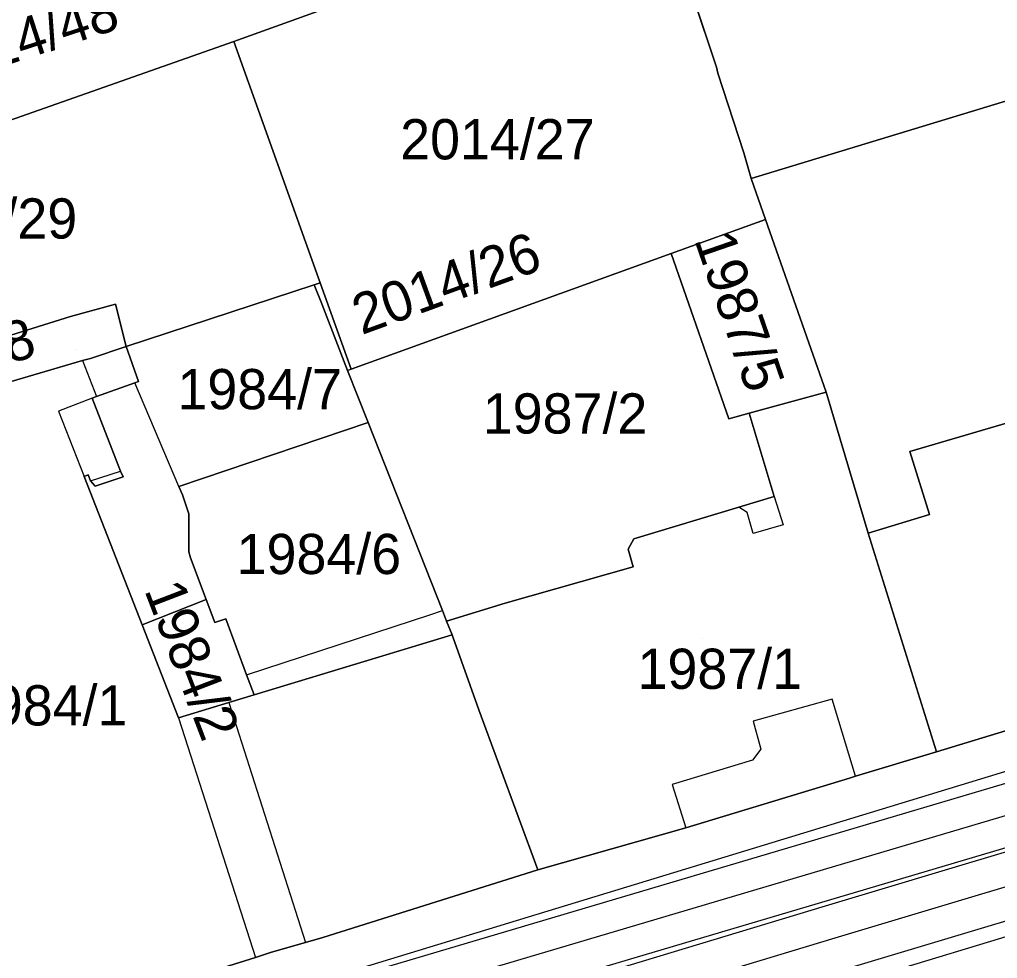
# Model space of a CAD drawing. Extents: x -263423 to -261326, y -1240067 to -1237864.
# Drawn here: x -262220.96 to -262172.34, y -1239796.02 to -1239749.32 of the extents above; entities that cross this region are included whole.
import ezdxf

# ---------------------------------------------------------------- set-up
doc = ezdxf.new("R2010")
doc.units = 0
for name, color, linetype in [('body_kn', 7, 'Continuous'), ('kladpar_druhypozemkov', 7, 'Continuous'), ('kladpar_hranice', 7, 'Continuous'), ('kladpar_parcelnecisla', 7, 'Continuous'), ('kladpar_plochy', 7, 'Continuous'), ('kladpar_sipky', 7, 'Continuous'), ('tarchy_linie', 7, 'Continuous'), ('zappar_hrandruhpozemk', 7, 'Continuous')]:
    doc.layers.add(name, color=color, linetype=linetype)

msp = doc.modelspace()

# ---------------------------------------------------------------- linework, layer by layer
at = {"layer": 'body_kn'}
for p, q in [((-262210.31, -1239750.41), (-262210.31, -1239750.41)), ((-262186.31, -1239751.68), (-262186.31, -1239751.68)), ((-262186.25, -1239751.99), (-262186.25, -1239751.99)), ((-262184.95, -1239755.94), (-262184.95, -1239755.94)), ((-262184.58, -1239757.22), (-262184.58, -1239757.22)), ((-262184.58, -1239757.22), (-262184.58, -1239757.22)), ((-262183.87, -1239759.26), (-262183.87, -1239759.26)), ((-262188.57, -1239760.96), (-262188.57, -1239760.96)), ((-262188.57, -1239760.96), (-262188.57, -1239760.96)), ((-262206.01, -1239762.41), (-262206.01, -1239762.41)), ((-262206.31, -1239762.51), (-262206.31, -1239762.51)), ((-262206.31, -1239762.51), (-262206.31, -1239762.51)), ((-262216.2, -1239763.47), (-262216.2, -1239763.47)), ((-262205.94, -1239763.46), (-262205.94, -1239763.46)), ((-262218.43, -1239764.08), (-262218.43, -1239764.08)), ((-262215.66, -1239765.58), (-262215.66, -1239765.58)), ((-262215.66, -1239765.58), (-262215.66, -1239765.58)), ((-262205.07, -1239765.69), (-262205.07, -1239765.69)), ((-262217.83, -1239766.28), (-262217.83, -1239766.28)), ((-262217.83, -1239766.28), (-262217.83, -1239766.28)), ((-262217.44, -1239766.17), (-262217.44, -1239766.17)), ((-262204.65, -1239766.77), (-262204.65, -1239766.77)), ((-262204.48, -1239766.71), (-262204.48, -1239766.71)), ((-262215.23, -1239767.38), (-262215.23, -1239767.38)), ((-262215.05, -1239767.32), (-262215.05, -1239767.32)), ((-262217.36, -1239768.15), (-262217.36, -1239768.15)), ((-262217.36, -1239768.15), (-262217.36, -1239768.15)), ((-262217.14, -1239768.07), (-262217.14, -1239768.07)), ((-262180.86, -1239767.85), (-262180.86, -1239767.85)), ((-262219.03, -1239768.79), (-262219.03, -1239768.79)), ((-262185.7, -1239769.18), (-262185.7, -1239769.18)), ((-262184.68, -1239768.9), (-262184.68, -1239768.9)), ((-262184.68, -1239768.9), (-262184.68, -1239768.9)), ((-262203.63, -1239769.36), (-262203.63, -1239769.36)), ((-262176.7, -1239770.81), (-262176.7, -1239770.81)), ((-262217.76, -1239772.04), (-262217.76, -1239772.04)), ((-262217.76, -1239772.04), (-262217.76, -1239772.04)), ((-262217.56, -1239771.97), (-262217.56, -1239771.97)), ((-262215.95, -1239771.78), (-262215.95, -1239771.78)), ((-262215.82, -1239772.06), (-262215.82, -1239772.06)), ((-262217.44, -1239772.27), (-262217.44, -1239772.27)), ((-262217.44, -1239772.27), (-262217.44, -1239772.27)), ((-262217.2, -1239772.52), (-262217.2, -1239772.52)), ((-262213.04, -1239772.55), (-262213.04, -1239772.55)), ((-262213.04, -1239772.55), (-262213.04, -1239772.55)), ((-262212.87, -1239772.96), (-262212.87, -1239772.96)), ((-262183.44, -1239773.04), (-262183.44, -1239773.04)), ((-262183.44, -1239773.04), (-262183.44, -1239773.04)), ((-262185.2, -1239773.57), (-262185.2, -1239773.57)), ((-262212.55, -1239773.91), (-262212.55, -1239773.91)), ((-262184.78, -1239773.84), (-262184.78, -1239773.84)), ((-262175.72, -1239773.93), (-262175.72, -1239773.93)), ((-262183, -1239774.45), (-262183, -1239774.45)), ((-262184.48, -1239774.88), (-262184.48, -1239774.88)), ((-262178.77, -1239774.86), (-262178.77, -1239774.86)), ((-262212.55, -1239775.43), (-262212.55, -1239775.43)), ((-262190.42, -1239775.15), (-262190.42, -1239775.15)), ((-262212.55, -1239775.8), (-262212.55, -1239775.8)), ((-262190.71, -1239775.66), (-262190.71, -1239775.66)), ((-262212.47, -1239776.09), (-262212.47, -1239776.09)), ((-262190.45, -1239776.54), (-262190.45, -1239776.54)), ((-262211.68, -1239778.17), (-262211.68, -1239778.17)), ((-262211.68, -1239778.17), (-262211.68, -1239778.17)), ((-262196.81, -1239778.34), (-262196.81, -1239778.34)), ((-262200.52, -1239778.91), (-262200.52, -1239778.91)), ((-262199.94, -1239778.72), (-262199.94, -1239778.72)), ((-262214.87, -1239779.42), (-262214.87, -1239779.42)), ((-262214.87, -1239779.42), (-262214.87, -1239779.42)), ((-262211.25, -1239779.31), (-262211.25, -1239779.31)), ((-262210.71, -1239779.13), (-262210.71, -1239779.13)), ((-262199.73, -1239779.25), (-262199.73, -1239779.25)), ((-262199.46, -1239779.92), (-262199.46, -1239779.92)), ((-262199.42, -1239780.03), (-262199.42, -1239780.03)), ((-262209.68, -1239781.91), (-262209.68, -1239781.91)), ((-262209.68, -1239781.91), (-262209.68, -1239781.91)), ((-262210.56, -1239783.29), (-262210.56, -1239783.29)), ((-262210.56, -1239783.29), (-262210.56, -1239783.29)), ((-262209.3, -1239782.91), (-262209.3, -1239782.91)), ((-262180.55, -1239783.13), (-262180.55, -1239783.13)), ((-262198.12, -1239783.66), (-262198.12, -1239783.66)), ((-262198.12, -1239783.66), (-262198.12, -1239783.66)), ((-262213.06, -1239784.05), (-262213.06, -1239784.05)), ((-262213.06, -1239784.05), (-262213.06, -1239784.05)), ((-262184.48, -1239784.22), (-262184.48, -1239784.22)), ((-262212.9, -1239784.56), (-262212.9, -1239784.56)), ((-262184.1, -1239785.61), (-262184.1, -1239785.61)), ((-262175.37, -1239785.75), (-262175.37, -1239785.75)), ((-262184.52, -1239786.16), (-262184.52, -1239786.16)), ((-262179.69, -1239787.05), (-262179.69, -1239787.05)), ((-262179.39, -1239786.96), (-262179.39, -1239786.96)), ((-262179.39, -1239786.96), (-262179.39, -1239786.96)), ((-262188.51, -1239787.36), (-262188.51, -1239787.36)), ((-262187.83, -1239789.52), (-262187.83, -1239789.52)), ((-262195.2, -1239791.62), (-262195.2, -1239791.62)), ((-262180.89, -1239793.41), (-262180.89, -1239793.41)), ((-262205.89, -1239794.97), (-262205.89, -1239794.97)), ((-262180.41, -1239794.99), (-262180.41, -1239794.99)), ((-262206.74, -1239795.22), (-262206.74, -1239795.22)), ((-262209.24, -1239795.97), (-262209.24, -1239795.97)), ((-262208.43, -1239795.71), (-262208.43, -1239795.71))]:
    msp.add_line(p, q, dxfattribs=at)
at = {"layer": 'kladpar_druhypozemkov'}
for p, q in [((-262196.97, -1239754.32), (-262196.97, -1239754.32)), ((-262205.66, -1239763.79), (-262205.66, -1239763.79)), ((-262183.7, -1239765.08), (-262183.7, -1239765.08)), ((-262218.17, -1239765.72), (-262218.17, -1239765.72)), ((-262209.12, -1239767.02), (-262209.12, -1239767.02)), ((-262193.52, -1239767.91), (-262193.52, -1239767.91)), ((-262205.97, -1239775.03), (-262205.97, -1239775.03)), ((-262187.02, -1239780.11), (-262187.02, -1239780.11)), ((-262211.51, -1239781.24), (-262211.51, -1239781.24)), ((-262219.89, -1239782.43), (-262219.89, -1239782.43))]:
    msp.add_line(p, q, dxfattribs=at)
at = {"layer": 'kladpar_hranice'}
for points in [[(-262176.63, -1239656.41), (-262164.53, -1239672.32), (-262163.02, -1239674.24), (-262153.49, -1239686.7), (-262152.17, -1239688.3), (-262136.3, -1239709.07), (-262129.09, -1239718.34), (-262126.14, -1239722.11), (-262136.29, -1239730.8), (-262136.6, -1239731.06), (-262139.48, -1239733.5), (-262142.04, -1239735.71), (-262142.39, -1239736.01), (-262144.92, -1239738.19), (-262145.11, -1239738.35), (-262147.53, -1239740.36), (-262149.83, -1239742.31), (-262152.39, -1239744.45), (-262157.94, -1239749.11), (-262184.58, -1239757.22)], [(-262184.58, -1239757.22), (-262184.95, -1239755.94), (-262186.25, -1239751.99), (-262186.31, -1239751.68), (-262189.26, -1239742.82), (-262192.47, -1239736.42), (-262196.11, -1239726.93), (-262205.64, -1239730.29), (-262224.21, -1239736.83), (-262226.8, -1239737.76), (-262236.51, -1239741.15), (-262243.19, -1239743.48), (-262245.8, -1239737.67), (-262244.79, -1239730.12), (-262249.95, -1239718.84), (-262254.06, -1239709.72), (-262252.15, -1239708.91), (-262253.71, -1239705.53)], [(-262196.11, -1239726.93), (-262192.47, -1239736.42), (-262189.26, -1239742.82), (-262210.31, -1239750.41), (-262233.25, -1239758.48), (-262236.13, -1239759.49), (-262238.41, -1239754.31), (-262214.98, -1239746.15), (-262213.51, -1239745.91), (-262212.52, -1239746.23), (-262211.64, -1239747.06), (-262211.18, -1239748.01), (-262206.6, -1239746.35), (-262206.82, -1239745.41), (-262206.51, -1239743.98), (-262205.53, -1239742.84), (-262204.93, -1239742.17), (-262201.66, -1239741.44), (-262203.99, -1239734.91), (-262205.64, -1239730.29), (-262196.11, -1239726.93)], [(-262151.65, -1239747.19), (-262148.53, -1239746.26), (-262133.21, -1239741.18), (-262124.09, -1239757.95), (-262126.95, -1239758.82), (-262127.94, -1239755.7), (-262140.21, -1239759.67), (-262139.29, -1239762.72), (-262141.51, -1239763.47), (-262144.56, -1239764.33), (-262145.36, -1239761.53), (-262158.97, -1239765.87), (-262158.17, -1239768.86), (-262160.78, -1239769.67), (-262163.45, -1239770.41), (-262164.5, -1239767.22), (-262176.7, -1239770.81), (-262175.72, -1239773.93), (-262178.77, -1239774.86), (-262180.86, -1239767.85), (-262183.87, -1239759.26), (-262184.58, -1239757.22), (-262157.94, -1239749.11), (-262151.65, -1239747.19)], [(-262189.26, -1239742.82), (-262186.31, -1239751.68), (-262186.25, -1239751.99), (-262184.95, -1239755.94), (-262184.58, -1239757.22), (-262183.87, -1239759.26), (-262188.57, -1239760.96), (-262204.48, -1239766.71), (-262206.01, -1239762.41), (-262210.31, -1239750.41), (-262189.26, -1239742.82)], [(-262236.13, -1239759.49), (-262233.25, -1239758.48), (-262210.31, -1239750.41), (-262206.01, -1239762.41), (-262206.31, -1239762.51), (-262215.66, -1239765.58)], [(-262188.57, -1239760.96), (-262183.87, -1239759.26), (-262180.86, -1239767.85), (-262184.68, -1239768.9), (-262185.7, -1239769.18), (-262188.57, -1239760.96)], [(-262184.68, -1239768.9), (-262183.44, -1239773.04), (-262185.2, -1239773.57), (-262190.42, -1239775.15), (-262190.71, -1239775.66), (-262190.45, -1239776.54), (-262196.81, -1239778.34), (-262199.73, -1239779.25), (-262199.94, -1239778.72), (-262203.63, -1239769.36), (-262204.65, -1239766.77), (-262204.48, -1239766.71), (-262188.57, -1239760.96), (-262185.7, -1239769.18), (-262184.68, -1239768.9)], [(-262206.31, -1239762.51), (-262206.01, -1239762.41), (-262204.48, -1239766.71), (-262204.65, -1239766.77), (-262205.07, -1239765.69), (-262205.94, -1239763.46), (-262206.31, -1239762.51)], [(-262217.76, -1239772.04), (-262217.56, -1239771.97), (-262217.44, -1239772.27), (-262217.2, -1239772.52), (-262215.82, -1239772.06), (-262215.95, -1239771.78), (-262217.36, -1239768.15), (-262217.14, -1239768.07), (-262215.23, -1239767.38), (-262215.05, -1239767.32), (-262215.66, -1239765.58), (-262206.31, -1239762.51), (-262205.94, -1239763.46), (-262205.07, -1239765.69), (-262204.65, -1239766.77), (-262203.63, -1239769.36), (-262213.04, -1239772.55), (-262212.87, -1239772.96), (-262212.55, -1239773.91), (-262212.55, -1239775.43), (-262212.55, -1239775.8), (-262212.47, -1239776.09), (-262211.68, -1239778.17), (-262214.87, -1239779.42), (-262217.76, -1239772.04)], [(-262215.66, -1239765.58), (-262216.2, -1239763.47), (-262218.43, -1239764.08), (-262232.17, -1239768.39)], [(-262232.17, -1239768.39), (-262218.43, -1239764.08), (-262216.2, -1239763.47), (-262215.66, -1239765.58)], [(-262215.66, -1239765.58), (-262217.44, -1239766.17), (-262217.83, -1239766.28), (-262231.36, -1239770.25), (-262232.17, -1239768.39)], [(-262221.37, -1239796.05), (-262225.21, -1239785.99), (-262231.36, -1239770.25), (-262217.83, -1239766.28), (-262217.44, -1239766.17), (-262215.66, -1239765.58), (-262215.05, -1239767.32), (-262215.23, -1239767.38), (-262217.14, -1239768.07), (-262217.36, -1239768.15), (-262215.95, -1239771.78), (-262215.82, -1239772.06), (-262217.2, -1239772.52), (-262217.44, -1239772.27), (-262217.56, -1239771.97), (-262217.76, -1239772.04), (-262214.87, -1239779.42), (-262213.06, -1239784.05), (-262210.56, -1239783.29), (-262209.3, -1239782.91), (-262199.46, -1239779.92), (-262199.42, -1239780.03), (-262198.12, -1239783.66)], [(-262164.5, -1239767.22), (-262163.45, -1239770.41), (-262160.78, -1239769.67), (-262157.51, -1239780.3), (-262175.37, -1239785.75), (-262178.77, -1239774.86), (-262175.72, -1239773.93), (-262176.7, -1239770.81), (-262164.5, -1239767.22)], [(-262183.44, -1239773.04), (-262184.68, -1239768.9), (-262180.86, -1239767.85), (-262178.77, -1239774.86), (-262175.37, -1239785.75), (-262179.39, -1239786.96), (-262179.69, -1239787.05), (-262187.83, -1239789.52), (-262195.2, -1239791.62), (-262198.12, -1239783.66), (-262199.42, -1239780.03), (-262199.46, -1239779.92), (-262199.73, -1239779.25), (-262196.81, -1239778.34), (-262190.45, -1239776.54), (-262190.71, -1239775.66), (-262190.42, -1239775.15), (-262185.2, -1239773.57), (-262183.44, -1239773.04)], [(-262211.68, -1239778.17), (-262212.47, -1239776.09), (-262212.55, -1239775.8), (-262212.55, -1239775.43), (-262212.55, -1239773.91), (-262212.87, -1239772.96), (-262213.04, -1239772.55), (-262203.63, -1239769.36), (-262199.94, -1239778.72), (-262199.73, -1239779.25), (-262199.46, -1239779.92), (-262209.3, -1239782.91), (-262209.68, -1239781.91), (-262210.71, -1239779.13), (-262211.25, -1239779.31), (-262211.68, -1239778.17)], [(-262214.87, -1239779.42), (-262211.68, -1239778.17), (-262211.25, -1239779.31), (-262210.71, -1239779.13), (-262209.68, -1239781.91), (-262209.3, -1239782.91), (-262210.56, -1239783.29), (-262213.06, -1239784.05), (-262214.87, -1239779.42)], [(-262220.56, -1239798.09), (-262218.6, -1239799.12), (-262214.6, -1239797.95), (-262214.53, -1239797.63), (-262209.24, -1239795.97), (-262208.43, -1239795.71), (-262206.74, -1239795.22), (-262205.89, -1239794.97), (-262195.2, -1239791.62), (-262187.83, -1239789.52), (-262179.69, -1239787.05), (-262179.39, -1239786.96), (-262175.37, -1239785.75), (-262157.51, -1239780.3)], [(-262198.12, -1239783.66), (-262195.2, -1239791.62), (-262205.89, -1239794.97), (-262206.74, -1239795.22), (-262208.43, -1239795.71), (-262209.24, -1239795.97), (-262214.53, -1239797.63)]]:
    msp.add_lwpolyline(points, dxfattribs=at)
at = {"layer": 'kladpar_plochy'}
for p, q in [((-262186.31, -1239751.68), (-262189.26, -1239742.82)), ((-262157.94, -1239749.11), (-262184.58, -1239757.22)), ((-262186.25, -1239751.99), (-262186.31, -1239751.68)), ((-262184.95, -1239755.94), (-262186.25, -1239751.99)), ((-262184.58, -1239757.22), (-262184.95, -1239755.94))]:
    msp.add_line(p, q, dxfattribs=at)
for points in [[(-262196.11, -1239726.93), (-262192.47, -1239736.42), (-262189.26, -1239742.82), (-262210.31, -1239750.41), (-262233.25, -1239758.48), (-262236.13, -1239759.49), (-262238.41, -1239754.31), (-262214.98, -1239746.15), (-262213.51, -1239745.91), (-262212.52, -1239746.23), (-262211.64, -1239747.06), (-262211.18, -1239748.01), (-262206.6, -1239746.35), (-262206.82, -1239745.41), (-262206.51, -1239743.98), (-262205.53, -1239742.84), (-262204.93, -1239742.17), (-262201.66, -1239741.44), (-262203.99, -1239734.91), (-262205.64, -1239730.29)], [(-262151.65, -1239747.19), (-262148.53, -1239746.26), (-262133.21, -1239741.18), (-262124.09, -1239757.95), (-262126.95, -1239758.82), (-262127.94, -1239755.7), (-262140.21, -1239759.67), (-262139.29, -1239762.72), (-262141.51, -1239763.47), (-262144.56, -1239764.33), (-262145.36, -1239761.53), (-262158.97, -1239765.87), (-262158.17, -1239768.86), (-262160.78, -1239769.67), (-262163.45, -1239770.41), (-262164.5, -1239767.22), (-262176.7, -1239770.81), (-262175.72, -1239773.93), (-262178.77, -1239774.86), (-262180.86, -1239767.85), (-262183.87, -1239759.26), (-262184.58, -1239757.22), (-262157.94, -1239749.11)], [(-262189.26, -1239742.82), (-262186.31, -1239751.68), (-262186.25, -1239751.99), (-262184.95, -1239755.94), (-262184.58, -1239757.22), (-262183.87, -1239759.26), (-262188.57, -1239760.96), (-262204.48, -1239766.71), (-262206.01, -1239762.41), (-262210.31, -1239750.41)], [(-262236.13, -1239759.49), (-262233.25, -1239758.48), (-262210.31, -1239750.41), (-262206.01, -1239762.41), (-262206.31, -1239762.51), (-262215.66, -1239765.58), (-262216.2, -1239763.47), (-262218.43, -1239764.08), (-262232.17, -1239768.39), (-262233.04, -1239766.42), (-262234.89, -1239762.27), (-262235.66, -1239760.56)], [(-262188.57, -1239760.96), (-262183.87, -1239759.26), (-262180.86, -1239767.85), (-262184.68, -1239768.9), (-262185.7, -1239769.18)], [(-262184.68, -1239768.9), (-262183.44, -1239773.04), (-262185.2, -1239773.57), (-262190.42, -1239775.15), (-262190.71, -1239775.66), (-262190.45, -1239776.54), (-262196.81, -1239778.34), (-262199.73, -1239779.25), (-262199.94, -1239778.72), (-262203.63, -1239769.36), (-262204.65, -1239766.77), (-262204.48, -1239766.71), (-262188.57, -1239760.96), (-262185.7, -1239769.18)], [(-262206.31, -1239762.51), (-262206.01, -1239762.41), (-262204.48, -1239766.71), (-262204.65, -1239766.77), (-262205.07, -1239765.69), (-262205.94, -1239763.46)], [(-262217.76, -1239772.04), (-262217.56, -1239771.97), (-262217.44, -1239772.27), (-262217.2, -1239772.52), (-262215.82, -1239772.06), (-262215.95, -1239771.78), (-262217.36, -1239768.15), (-262217.14, -1239768.07), (-262215.23, -1239767.38), (-262215.05, -1239767.32), (-262215.66, -1239765.58), (-262206.31, -1239762.51), (-262205.94, -1239763.46), (-262205.07, -1239765.69), (-262204.65, -1239766.77), (-262203.63, -1239769.36), (-262213.04, -1239772.55), (-262212.87, -1239772.96), (-262212.55, -1239773.91), (-262212.55, -1239775.43), (-262212.55, -1239775.8), (-262212.47, -1239776.09), (-262211.68, -1239778.17), (-262214.87, -1239779.42)], [(-262215.66, -1239765.58), (-262217.44, -1239766.17), (-262217.83, -1239766.28), (-262231.36, -1239770.25), (-262232.17, -1239768.39), (-262218.43, -1239764.08), (-262216.2, -1239763.47)], [(-262164.5, -1239767.22), (-262163.45, -1239770.41), (-262160.78, -1239769.67), (-262157.51, -1239780.3), (-262175.37, -1239785.75), (-262178.77, -1239774.86), (-262175.72, -1239773.93), (-262176.7, -1239770.81)], [(-262183.44, -1239773.04), (-262184.68, -1239768.9), (-262180.86, -1239767.85), (-262178.77, -1239774.86), (-262175.37, -1239785.75), (-262179.39, -1239786.96), (-262179.69, -1239787.05), (-262187.83, -1239789.52), (-262195.2, -1239791.62), (-262198.12, -1239783.66), (-262199.42, -1239780.03), (-262199.46, -1239779.92), (-262199.73, -1239779.25), (-262196.81, -1239778.34), (-262190.45, -1239776.54), (-262190.71, -1239775.66), (-262190.42, -1239775.15), (-262185.2, -1239773.57)], [(-262211.68, -1239778.17), (-262212.47, -1239776.09), (-262212.55, -1239775.8), (-262212.55, -1239775.43), (-262212.55, -1239773.91), (-262212.87, -1239772.96), (-262213.04, -1239772.55), (-262203.63, -1239769.36), (-262199.94, -1239778.72), (-262199.73, -1239779.25), (-262199.46, -1239779.92), (-262209.3, -1239782.91), (-262209.68, -1239781.91), (-262210.71, -1239779.13), (-262211.25, -1239779.31)], [(-262214.87, -1239779.42), (-262211.68, -1239778.17), (-262211.25, -1239779.31), (-262210.71, -1239779.13), (-262209.68, -1239781.91), (-262209.3, -1239782.91), (-262210.56, -1239783.29), (-262213.06, -1239784.05)]]:
    msp.add_lwpolyline(points, close=True, dxfattribs=at)
for points in [[(-262231.36, -1239770.25), (-262217.83, -1239766.28), (-262217.44, -1239766.17), (-262215.66, -1239765.58), (-262215.05, -1239767.32), (-262215.23, -1239767.38), (-262217.14, -1239768.07), (-262217.36, -1239768.15), (-262215.95, -1239771.78), (-262215.82, -1239772.06), (-262217.2, -1239772.52), (-262217.44, -1239772.27), (-262217.56, -1239771.97), (-262217.76, -1239772.04), (-262214.87, -1239779.42), (-262213.06, -1239784.05), (-262210.56, -1239783.29), (-262209.3, -1239782.91), (-262199.46, -1239779.92), (-262199.42, -1239780.03), (-262198.12, -1239783.66), (-262195.2, -1239791.62), (-262205.89, -1239794.97), (-262206.74, -1239795.22), (-262208.43, -1239795.71), (-262209.24, -1239795.97), (-262214.53, -1239797.63)], [(-262171.98, -1239797.02), (-262180.69, -1239799.49), (-262189.14, -1239801.84), (-262192.44, -1239802.83), (-262215.46, -1239810.26), (-262216.69, -1239812.48), (-262217.67, -1239808.85), (-262217.74, -1239808.59), (-262219.64, -1239801.27), (-262220.56, -1239798.09), (-262218.6, -1239799.12), (-262214.6, -1239797.95), (-262214.53, -1239797.63), (-262209.24, -1239795.97), (-262208.43, -1239795.71), (-262206.74, -1239795.22), (-262205.89, -1239794.97), (-262195.2, -1239791.62), (-262187.83, -1239789.52), (-262179.69, -1239787.05), (-262179.39, -1239786.96), (-262175.37, -1239785.75), (-262157.51, -1239780.3)]]:
    msp.add_lwpolyline(points, dxfattribs=at)
at = {"layer": 'kladpar_sipky'}
msp.add_line((-262205.22, -1239764.95), (-262205.22, -1239764.95), dxfattribs=at)
at = {"layer": 'tarchy_linie'}
for points in [[(-262219.59, -1239801.45), (-262168.18, -1239786.19), (-262089.12, -1239761.89), (-262035.35, -1239812.12)], [(-262219.21, -1239802.94), (-262167.75, -1239787.67), (-262089.52, -1239763.62), (-262036.73, -1239812.94), (-262033.93, -1239824.11)], [(-262038.11, -1239813.76), (-262087.71, -1239767.42), (-262087.33, -1239768.69), (-262134.18, -1239782.84), (-262179.94, -1239796.57), (-262217.88, -1239808.05), (-262218.3, -1239806.45), (-262218.71, -1239804.85), (-262180.89, -1239793.41), (-262135.13, -1239779.68), (-262089.38, -1239765.86), (-262089.92, -1239765.35), (-262167.29, -1239789.14), (-262218.82, -1239804.43), (-262219.21, -1239802.94), (-262219.59, -1239801.45)], [(-262218.3, -1239806.45), (-262180.41, -1239794.99), (-262134.65, -1239781.26), (-262089.24, -1239767.54)]]:
    msp.add_lwpolyline(points, dxfattribs=at)
at = {"layer": 'zappar_hrandruhpozemk'}
for p, q in [((-262217.83, -1239766.28), (-262217.14, -1239768.07)), ((-262213.04, -1239772.55), (-262215.23, -1239767.38)), ((-262217.36, -1239768.15), (-262219.03, -1239768.79)), ((-262219.03, -1239768.79), (-262217.76, -1239772.04)), ((-262217.44, -1239772.27), (-262215.95, -1239771.78)), ((-262183.44, -1239773.04), (-262183, -1239774.45)), ((-262183, -1239774.45), (-262184.48, -1239774.88)), ((-262209.68, -1239781.91), (-262200.52, -1239778.91)), ((-262200.52, -1239778.91), (-262199.94, -1239778.72)), ((-262210.56, -1239783.29), (-262206.74, -1239795.22)), ((-262213.06, -1239784.05), (-262212.9, -1239784.56)), ((-262212.9, -1239784.56), (-262209.24, -1239795.97)), ((-262167.31, -1239785.3), (-262219.64, -1239801.27)), ((-262184.52, -1239786.16), (-262188.51, -1239787.36)), ((-262188.51, -1239787.36), (-262187.83, -1239789.52))]:
    msp.add_line(p, q, dxfattribs=at)
for points in [[(-262184.48, -1239774.88), (-262184.78, -1239773.84), (-262185.2, -1239773.57)], [(-262179.39, -1239786.96), (-262180.55, -1239783.13), (-262184.48, -1239784.22), (-262184.1, -1239785.61), (-262184.52, -1239786.16)], [(-262156.13, -1239790.16), (-262193.07, -1239801.36), (-262217.67, -1239808.85)]]:
    msp.add_lwpolyline(points, dxfattribs=at)

# ---------------------------------------------------------------- texts
at = {"layer": 'kladpar_parcelnecisla'}
for s, rotation, p in [('2014/48', 18, (-262225.07, -1239752.718)), ('2014/26', 20, (-262203.955, -1239765.016)), ('1987/5', 289, (-262187.424, -1239760.26)), ('2014/28', 16, (-262229.322, -1239768.692)), ('1984/2', 291, (-262214.777, -1239777.693))]:
    msp.add_text(s, height=2, rotation=rotation, dxfattribs=at).set_placement(p)
for s, p in [('2014/27', (-262202.039, -1239756.27)), ('2014/29', (-262227.766, -1239760.21)), ('1984/7', (-262213.115, -1239768.7)), ('1987/2', (-262197.931, -1239769.91)), ('1984/6', (-262210.172, -1239776.9)), ('1987/1', (-262190.235, -1239782.61)), ('1984/1', (-262223.782, -1239784.43))]:
    msp.add_text(s, height=2, dxfattribs=at).set_placement(p)

doc.saveas('drawing.dxf')
